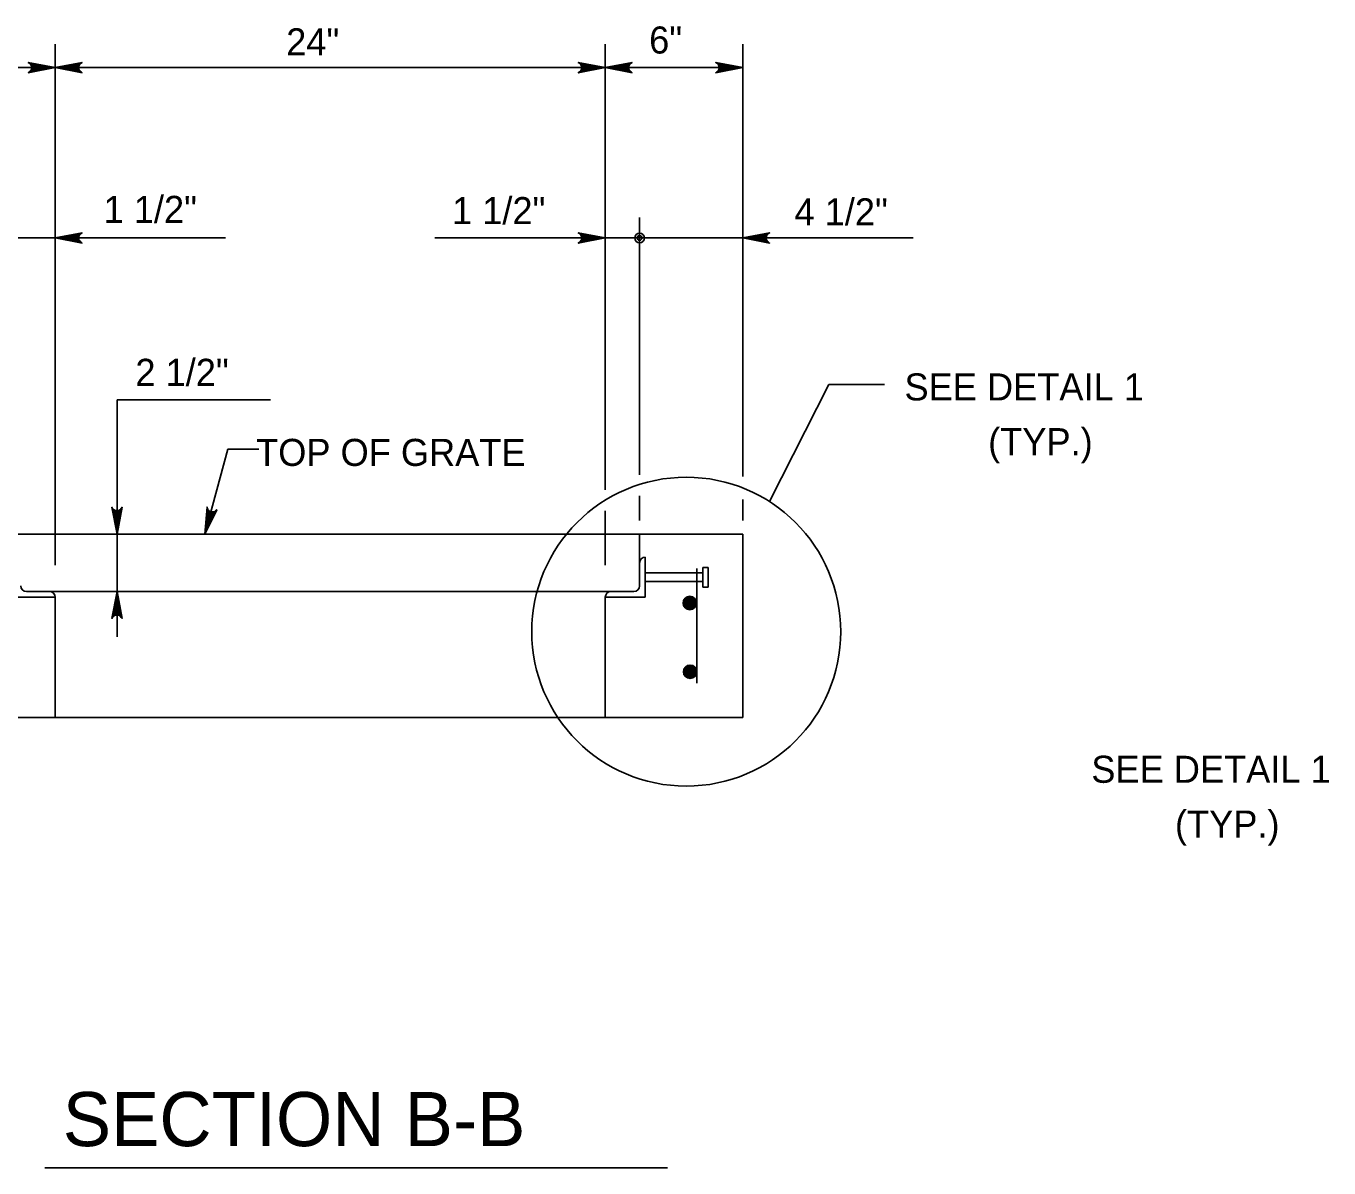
# Model space of a CAD drawing. Extents: x 2087776 to 2104538, y 970919 to 982612.
# Drawn here: x 2094287.8 to 2094761.5, y 973541.5 to 973956.7 of the extents above; entities that cross this region are included whole.
import ezdxf

# ---------------------------------------------------------------- set-up
doc = ezdxf.new("R2010")
doc.units = 0
doc.layers.add('1', color=7, linetype='Continuous')

msp = doc.modelspace()

# ---------------------------------------------------------------- linework, layer by layer
at = {"layer": '1'}
for p, q in [((2094298.37, 973950.17), (2094298.37, 973760.73)), ((2094498.37, 973950.17), (2094498.37, 973788.04)), ((2094548.37, 973950.17), (2094548.37, 973792.89)), ((2094248.38, 973941.59), (2094548.37, 973941.59)), ((2094510.87, 973887.15), (2094510.87, 973793.58)), ((2094191.53, 973879.67), (2094360.31, 973879.67)), ((2094610.34, 973879.67), (2094436.44, 973879.67)), ((2094579.73, 973826.39), (2094558.13, 973783.82)), ((2094599.92, 973826.39), (2094579.73, 973826.39)), ((2094320.86, 973820.82), (2094376.73, 973820.82)), ((2094320.86, 973820.82), (2094320.86, 973734.65)), ((2094510.87, 973785.96), (2094510.87, 973776.95)), ((2094548.37, 973784.57), (2094548.37, 973776.95)), ((2094498.37, 973780.49), (2094498.37, 973760.73)), ((2094548.37, 973771.94), (2094248.38, 973771.94)), ((2094510.87, 973753.2), (2094510.87, 973771.94)), ((2094548.37, 973705.29), (2094548.37, 973771.94)), ((2094512.95, 973749.03), (2094512.95, 973763.61)), ((2094510.87, 973761.53), (2094510.87, 973753.2)), ((2094512.95, 973757.88), (2094533.87, 973757.88)), ((2094531.7, 973759.44), (2094531.7, 973717.79)), ((2094533.87, 973759.88), (2094535.87, 973759.88)), ((2094533.87, 973752.76), (2094533.87, 973759.88)), ((2094535.87, 973752.76), (2094535.87, 973759.88)), ((2094512.95, 973754.76), (2094533.87, 973754.76)), ((2094533.87, 973752.76), (2094533.87, 973754.99)), ((2094533.87, 973752.76), (2094535.87, 973752.76)), ((2094535.87, 973752.76), (2094535.87, 973754.16)), ((2094298.37, 973749.03), (2094283.79, 973749.03)), ((2094297.33, 973751.11), (2094287.96, 973751.11)), ((2094287.96, 973751.11), (2094296.29, 973751.11)), ((2094499.42, 973751.11), (2094297.33, 973751.11)), ((2094298.37, 973705.29), (2094298.37, 973749.03)), ((2094498.37, 973705.29), (2094498.37, 973749.03)), ((2094498.37, 973749.03), (2094512.95, 973749.03)), ((2094508.79, 973751.11), (2094499.42, 973751.11)), ((2094508.79, 973751.11), (2094500.46, 973751.11)), ((2094548.37, 973705.29), (2094248.38, 973705.29)), ((2094294.6, 973541.54), (2094521.01, 973541.54))]:
    msp.add_line(p, q, dxfattribs=at)
for points in [[(2094298.37, 973941.59), (2094288.59, 973939.76), (2094288.97, 973940.02), (2094289.34, 973940.28), (2094289.54, 973940.61), (2094289.73, 973940.94), (2094289.79, 973941.27), (2094289.84, 973941.59), (2094289.79, 973941.92), (2094289.73, 973942.25), (2094289.54, 973942.58), (2094289.34, 973942.91), (2094288.97, 973943.17), (2094288.59, 973943.43), (2094298.37, 973941.59), (2094288.97, 973943.17), (2094289.34, 973942.91), (2094298.37, 973941.59), (2094289.54, 973942.58), (2094289.73, 973942.25), (2094298.37, 973941.59), (2094289.79, 973941.92), (2094289.84, 973941.59), (2094298.37, 973941.59), (2094289.79, 973941.27), (2094289.73, 973940.94), (2094298.37, 973941.59), (2094289.54, 973940.61), (2094289.34, 973940.28), (2094298.37, 973941.59), (2094288.97, 973940.02)], [(2094298.37, 973941.59), (2094308.16, 973943.43), (2094307.78, 973943.17), (2094307.41, 973942.91), (2094307.21, 973942.58), (2094307.02, 973942.25), (2094306.96, 973941.92), (2094306.9, 973941.59), (2094306.96, 973941.27), (2094307.02, 973940.94), (2094307.21, 973940.61), (2094307.41, 973940.28), (2094307.78, 973940.02), (2094308.16, 973939.76), (2094298.37, 973941.59), (2094307.78, 973940.02), (2094307.41, 973940.28), (2094298.37, 973941.59), (2094307.21, 973940.61), (2094307.02, 973940.94), (2094298.37, 973941.59), (2094306.96, 973941.27), (2094306.9, 973941.59), (2094298.37, 973941.59), (2094306.96, 973941.92), (2094307.02, 973942.25), (2094298.37, 973941.59), (2094307.21, 973942.58), (2094307.41, 973942.91), (2094298.37, 973941.59), (2094307.78, 973943.17)], [(2094498.37, 973941.59), (2094488.59, 973939.76), (2094488.97, 973940.02), (2094489.34, 973940.28), (2094489.54, 973940.61), (2094489.73, 973940.94), (2094489.79, 973941.27), (2094489.84, 973941.59), (2094489.79, 973941.92), (2094489.73, 973942.25), (2094489.54, 973942.58), (2094489.34, 973942.91), (2094488.97, 973943.17), (2094488.59, 973943.43), (2094498.37, 973941.59), (2094488.97, 973943.17), (2094489.34, 973942.91), (2094498.37, 973941.59), (2094489.54, 973942.58), (2094489.73, 973942.25), (2094498.37, 973941.59), (2094489.79, 973941.92), (2094489.84, 973941.59), (2094498.37, 973941.59), (2094489.79, 973941.27), (2094489.73, 973940.94), (2094498.37, 973941.59), (2094489.54, 973940.61), (2094489.34, 973940.28), (2094498.37, 973941.59), (2094488.97, 973940.02)], [(2094498.37, 973941.59), (2094508.16, 973943.43), (2094507.78, 973943.17), (2094507.41, 973942.91), (2094507.21, 973942.58), (2094507.02, 973942.25), (2094506.96, 973941.92), (2094506.9, 973941.59), (2094506.96, 973941.27), (2094507.02, 973940.94), (2094507.21, 973940.61), (2094507.41, 973940.28), (2094507.78, 973940.02), (2094508.16, 973939.76), (2094498.37, 973941.59), (2094507.78, 973940.02), (2094507.41, 973940.28), (2094498.37, 973941.59), (2094507.21, 973940.61), (2094507.02, 973940.94), (2094498.37, 973941.59), (2094506.96, 973941.27), (2094506.9, 973941.59), (2094498.37, 973941.59), (2094506.96, 973941.92), (2094507.02, 973942.25), (2094498.37, 973941.59), (2094507.21, 973942.58), (2094507.41, 973942.91), (2094498.37, 973941.59), (2094507.78, 973943.17)], [(2094548.37, 973941.59), (2094538.59, 973939.76), (2094538.96, 973940.02), (2094539.34, 973940.28), (2094539.53, 973940.61), (2094539.73, 973940.94), (2094539.78, 973941.27), (2094539.84, 973941.59), (2094539.78, 973941.92), (2094539.73, 973942.25), (2094539.53, 973942.58), (2094539.34, 973942.91), (2094538.96, 973943.17), (2094538.59, 973943.43), (2094548.37, 973941.59), (2094538.96, 973943.17), (2094539.34, 973942.91), (2094548.37, 973941.59), (2094539.53, 973942.58), (2094539.73, 973942.25), (2094548.37, 973941.59), (2094539.78, 973941.92), (2094539.84, 973941.59), (2094548.37, 973941.59), (2094539.78, 973941.27), (2094539.73, 973940.94), (2094548.37, 973941.59), (2094539.53, 973940.61), (2094539.34, 973940.28), (2094548.37, 973941.59), (2094538.96, 973940.02)], [(2094298.37, 973879.67), (2094308.16, 973881.5), (2094307.78, 973881.24), (2094307.41, 973880.98), (2094307.21, 973880.65), (2094307.02, 973880.33), (2094306.96, 973880), (2094306.9, 973879.67), (2094306.96, 973879.34), (2094307.02, 973879.01), (2094307.21, 973878.69), (2094307.41, 973878.36), (2094307.78, 973878.1), (2094308.16, 973877.83), (2094298.37, 973879.67), (2094307.78, 973878.1), (2094307.41, 973878.36), (2094298.37, 973879.67), (2094307.21, 973878.69), (2094307.02, 973879.01), (2094298.37, 973879.67), (2094306.96, 973879.34), (2094306.9, 973879.67), (2094298.37, 973879.67), (2094306.96, 973880), (2094307.02, 973880.33), (2094298.37, 973879.67), (2094307.21, 973880.65), (2094307.41, 973880.98), (2094298.37, 973879.67), (2094307.78, 973881.24)], [(2094498.37, 973879.67), (2094488.59, 973881.5), (2094488.97, 973881.24), (2094489.34, 973880.98), (2094489.54, 973880.65), (2094489.73, 973880.33), (2094489.79, 973880), (2094489.84, 973879.67), (2094489.79, 973879.34), (2094489.73, 973879.01), (2094489.54, 973878.69), (2094489.34, 973878.36), (2094488.97, 973878.1), (2094488.59, 973877.83), (2094498.37, 973879.67), (2094488.97, 973878.1), (2094489.34, 973878.36), (2094498.37, 973879.67), (2094489.54, 973878.69), (2094489.73, 973879.01), (2094498.37, 973879.67), (2094489.79, 973879.34), (2094489.84, 973879.67), (2094498.37, 973879.67), (2094489.79, 973880), (2094489.73, 973880.33), (2094498.37, 973879.67), (2094489.54, 973880.65), (2094489.34, 973880.98), (2094498.37, 973879.67), (2094488.97, 973881.24)], [(2094548.37, 973879.67), (2094558.15, 973881.5), (2094557.77, 973881.24), (2094557.4, 973880.98), (2094557.2, 973880.65), (2094557.01, 973880.33), (2094556.95, 973880), (2094556.9, 973879.67), (2094556.95, 973879.34), (2094557.01, 973879.01), (2094557.2, 973878.69), (2094557.4, 973878.36), (2094557.77, 973878.1), (2094558.15, 973877.83), (2094548.37, 973879.67), (2094557.77, 973878.1), (2094557.4, 973878.36), (2094548.37, 973879.67), (2094557.2, 973878.69), (2094557.01, 973879.01), (2094548.37, 973879.67), (2094556.95, 973879.34), (2094556.9, 973879.67), (2094548.37, 973879.67), (2094556.95, 973880), (2094557.01, 973880.33), (2094548.37, 973879.67), (2094557.2, 973880.65), (2094557.4, 973880.98), (2094548.37, 973879.67), (2094557.77, 973881.24)], [(2094352.82, 973771.94), (2094361.17, 973802.85), (2094372.47, 973802.85)], [(2094320.86, 973771.94), (2094319.02, 973781.73), (2094319.28, 973781.35), (2094319.55, 973780.97), (2094319.87, 973780.78), (2094320.2, 973780.59), (2094320.53, 973780.53), (2094320.86, 973780.47), (2094321.19, 973780.53), (2094321.51, 973780.59), (2094321.84, 973780.78), (2094322.17, 973780.97), (2094322.43, 973781.35), (2094322.69, 973781.73), (2094320.86, 973771.94), (2094322.43, 973781.35), (2094322.17, 973780.97), (2094320.86, 973771.94), (2094321.84, 973780.78), (2094321.51, 973780.59), (2094320.86, 973771.94), (2094321.19, 973780.53), (2094320.86, 973780.47), (2094320.86, 973771.94), (2094320.53, 973780.53), (2094320.2, 973780.59), (2094320.86, 973771.94), (2094319.87, 973780.78), (2094319.55, 973780.97), (2094320.86, 973771.94), (2094319.28, 973781.35)], [(2094352.82, 973771.94), (2094353.6, 973781.79), (2094353.75, 973781.36), (2094353.9, 973780.93), (2094354.17, 973780.66), (2094354.43, 973780.39), (2094354.73, 973780.25), (2094355.03, 973780.11), (2094355.36, 973780.08), (2094355.69, 973780.05), (2094356.05, 973780.15), (2094356.42, 973780.25), (2094356.76, 973780.55), (2094357.11, 973780.84), (2094352.82, 973771.94), (2094356.76, 973780.55), (2094356.42, 973780.25), (2094352.82, 973771.94), (2094356.05, 973780.15), (2094355.69, 973780.05), (2094352.82, 973771.94), (2094355.36, 973780.08), (2094355.03, 973780.11), (2094352.82, 973771.94), (2094354.73, 973780.25), (2094354.43, 973780.39), (2094352.82, 973771.94), (2094354.17, 973780.66), (2094353.9, 973780.93), (2094352.82, 973771.94), (2094353.75, 973781.36)], [(2094320.86, 973751.11), (2094322.69, 973741.33), (2094322.43, 973741.7), (2094322.17, 973742.08), (2094321.84, 973742.28), (2094321.51, 973742.47), (2094321.19, 973742.53), (2094320.86, 973742.58), (2094320.53, 973742.53), (2094320.2, 973742.47), (2094319.87, 973742.28), (2094319.55, 973742.08), (2094319.28, 973741.7), (2094319.02, 973741.33), (2094320.86, 973751.11), (2094319.28, 973741.7), (2094319.55, 973742.08), (2094320.86, 973751.11), (2094319.87, 973742.28), (2094320.2, 973742.47), (2094320.86, 973751.11), (2094320.53, 973742.53), (2094320.86, 973742.58), (2094320.86, 973751.11), (2094321.19, 973742.53), (2094321.51, 973742.47), (2094320.86, 973751.11), (2094321.84, 973742.28), (2094322.17, 973742.08), (2094320.86, 973751.11), (2094322.43, 973741.7)]]:
    msp.add_lwpolyline(points, dxfattribs=at)
for centre, radius in [((2094510.87, 973879.67), 1.75), ((2094510.87, 973879.67), 0.875), ((2094527.84, 973736.52), 56.16), ((2094529.15, 973746.94), 2.45), ((2094529.15, 973746.94), 2.27), ((2094529.15, 973746.94), 2.1), ((2094529.15, 973746.94), 1.93), ((2094529.15, 973746.94), 1.75), ((2094529.15, 973746.94), 1.58), ((2094529.15, 973746.94), 1.4), ((2094529.15, 973746.94), 1.23), ((2094529.15, 973746.94), 1.06), ((2094529.15, 973746.94), 0.883), ((2094529.15, 973746.94), 0.709), ((2094529.15, 973746.94), 0.535), ((2094529.15, 973746.94), 0.361), ((2094529.15, 973746.94), 0.188), ((2094529.25, 973721.94), 2.45), ((2094529.25, 973721.94), 2.27), ((2094529.25, 973721.94), 2.1), ((2094529.25, 973721.94), 1.93), ((2094529.25, 973721.94), 1.75), ((2094529.25, 973721.94), 1.58), ((2094529.25, 973721.94), 1.4), ((2094529.25, 973721.94), 1.23), ((2094529.25, 973721.94), 1.06), ((2094529.25, 973721.94), 0.883), ((2094529.25, 973721.94), 0.709), ((2094529.25, 973721.94), 0.535), ((2094529.25, 973721.94), 0.361), ((2094529.25, 973721.94), 0.188)]:
    msp.add_circle(centre, radius, dxfattribs=at)
for centre, start, end in [((2094512.95, 973761.53), 90, 180), ((2094287.96, 973753.2), 180, 270), ((2094508.79, 973753.2), 270, 0), ((2094296.29, 973749.03), 0, 90), ((2094500.46, 973749.03), 90, 180)]:
    msp.add_arc(centre, 2.08, start, end, dxfattribs=at)

# ---------------------------------------------------------------- texts
for s, p in [('6"', (2094514.35, 973946.72)), ('4 1/2"', (2094567.2, 973884.24))]:
    msp.add_text(s, height=9.843, rotation=360, dxfattribs=at).set_placement(p)
for s, height, p in [('24"', 9.843, (2094382.38, 973946.05)), ('1 1/2"', 9.843, (2094315.99, 973885.13)), ('1 1/2"', 9.843, (2094442.68, 973884.69)), ('2 1/2"', 9.843, (2094327.55, 973825.89)), ('SEE DETAIL 1', 9.8425, (2094607.19, 973820.59)), ('(TYP.)', 9.843, (2094637.61, 973800.67)), ('TOP OF GRATE', 9.8425, (2094371.44, 973796.78)), ('SEE DETAIL 1', 9.8425, (2094675.12, 973681.57)), ('(TYP.)', 9.843, (2094705.54, 973661.65)), ('SECTION B-B', 19.685, (2094301.15, 973549.46))]:
    msp.add_text(s, height=height, dxfattribs=at).set_placement(p)

doc.saveas('drawing.dxf')
